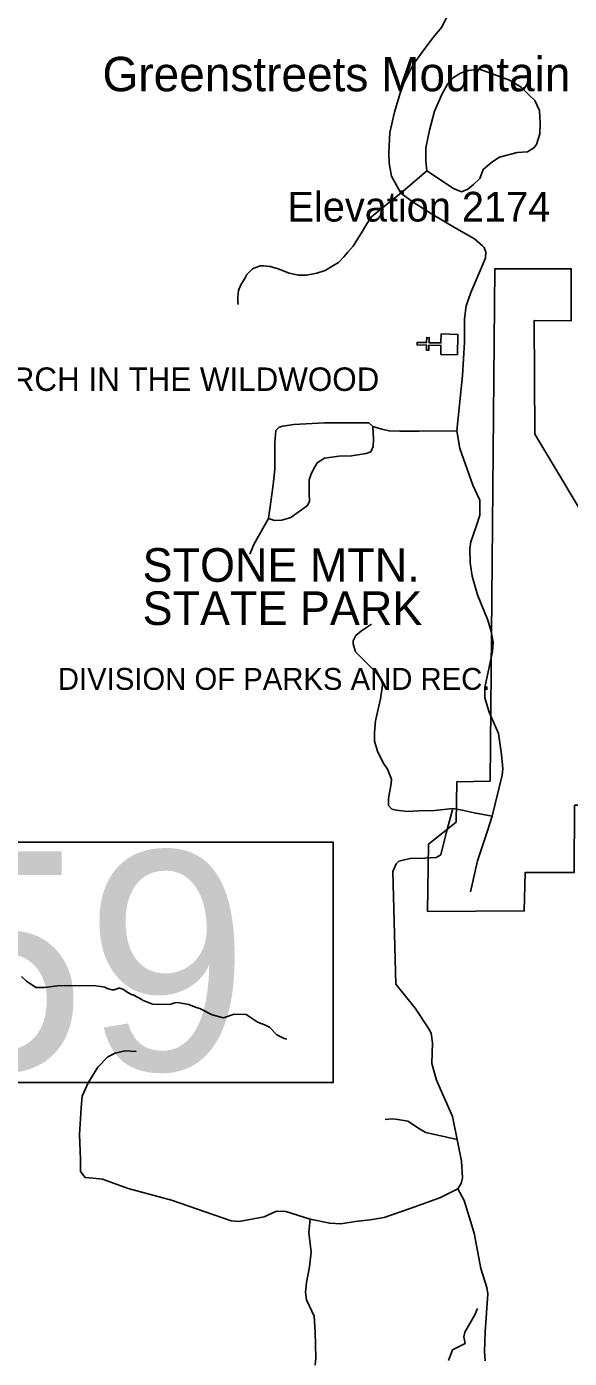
# Model space of a CAD drawing. Extents: x 1248224 to 1454986, y 825081 to 985870.
# Drawn here: x 1385142 to 1388614, y 949582 to 958101 of the extents above; entities that cross this region are included whole.
import ezdxf

# ---------------------------------------------------------------- set-up
doc = ezdxf.new("R2010")
doc.units = 0
for name, color, linetype in [('Exist Boundary Land Use Park State Division NC Parks and Recreation', 7, 'Continuous'), ('Exist Boundary Land Use Park State Division NC Parks and Recreation Label', 7, 'Continuous'), ('Exist Cultural Church CELL', 7, 'Continuous'), ('Exist Cultural Church Label', 7, 'Continuous'), ('Exist Geographical Mountain Summit Elevation Number Label', 7, 'Continuous'), ('Exist Geographical Mountain Summit Label', 7, 'Continuous'), ('Exist Hydrographic Misc Water Feature', 7, 'Continuous'), ('Exist Road Non-System Type 51', 7, 'Continuous'), ('Exist Road Secondary Structure Standard Bridge Number Label', 7, 'Continuous')]:
    doc.layers.add(name, color=color, linetype=linetype)

msp = doc.modelspace()

# ---------------------------------------------------------------- linework, layer by layer
at = {"layer": 'Exist Boundary Land Use Park State Division NC Parks and Recreation'}
msp.add_lwpolyline([(1388647.4, 953121.1), (1388644.3, 952690.1), (1388330.4, 952689.1), (1388325.3, 952444.2), (1387706.3, 952440.2), (1387713.2, 952872.1), (1387889.3, 953013.1), (1387894.2, 953270.1), (1388106.3, 953275.1), (1388136.3, 956551.2), (1388626.2, 956552.2), (1388624.3, 956219.2), (1388388.3, 956221.2), (1388393.2, 955494.2), (1388792.3, 954828.2), (1389219.4, 954831.2), (1389213.2, 953121.1), (1388647.4, 953121.1)], dxfattribs=at)
at = {"layer": 'Exist Cultural Church CELL'}
msp.add_lwpolyline([(1387790.7, 956004.2), (1387792, 956061.1), (1387715.8, 956062.9), (1387715.1, 956030.9), (1387699.1, 956031.3), (1387699.9, 956063.3), (1387639.7, 956064.8), (1387640.1, 956080.8), (1387700.3, 956079.3), (1387701, 956111.3), (1387717, 956110.9), (1387716.2, 956079), (1387792.3, 956077.1), (1387793.9, 956134.7), (1387900.3, 956132.1), (1387897.1, 956001.5)], close=True, dxfattribs=at)
at = {"layer": 'Exist Hydrographic Misc Water Feature'}
for points in [[(1386805.6, 951625.1), (1386789.6, 951627.5), (1386742.2, 951652.7), (1386695.4, 951699.9), (1386679.6, 951710.3), (1386647.9, 951723), (1386639.9, 951723.2), (1386616.2, 951735.8), (1386545.3, 951781.7), (1386469.3, 951783.5), (1386400.8, 951761.3), (1386329.1, 951779), (1386250.2, 951820.9), (1386226.3, 951825.6), (1386178.8, 951846.8), (1386107.1, 951858.6), (1386091.1, 951856.9), (1386058.8, 951845.8), (1385946.8, 951848.5), (1385883.5, 951874.2), (1385879.9, 951878.6), (1385824.2, 951907.6), (1385816.2, 951907.8), (1385784.6, 951924.6), (1385761, 951941.2), (1385737.3, 951949.8), (1385729.3, 951950), (1385705, 951938.6), (1385689, 951938.9), (1385657.2, 951947.8), (1385641.4, 951956.2), (1385617.5, 951960.8), (1385585.6, 951965.6), (1385529.6, 951966.9), (1385481.6, 951964.2), (1385414.9, 951966.5), (1385340.1, 951964.8), (1385257.2, 951953.7), (1385201.3, 951955.1), (1385142.2, 951994.6), (1385109, 952025.5)], [(1388026.2, 949900.4), (1388009.1, 949860.8), (1387944.5, 949750.4), (1387939.7, 949720.5), (1387946.8, 949678.4), (1387865.7, 949636.3), (1387840.1, 949569)]]:
    msp.add_lwpolyline(points, dxfattribs=at)
at = {"layer": 'Exist Road Non-System Type 51'}
for points in [[(1387536, 957035.5), (1387476, 957144.9), (1387461, 957227.5), (1387459.1, 957293.3), (1387464.8, 957422.9), (1387494.8, 957554.4), (1387543.6, 957717.9), (1387613, 957853.7), (1387671.2, 957938.3), (1387740.2, 958029.6), (1387797, 958098), (1387830.7, 958163.7), (1387866.4, 958244.5), (1387885.2, 958291.5), (1387931.9, 958331.4), (1388011.7, 958374.1), (1388048.8, 958400.4), (1388066.7, 958432.7), (1388059.6, 958484.2), (1388033, 958530.3)], [(1387703, 957178.3), (1387695.5, 957242.2), (1387695.5, 957324.8), (1387718.1, 957439.4), (1387750, 957559.7), (1387798.8, 957666.8), (1387834.4, 957732.5), (1387866.4, 957770.1), (1387917, 957803.9), (1387967.7, 957820.8), (1388039.1, 957828.3), (1388230.6, 957758.8), (1388305.6, 957713.7), (1388350.7, 957668.6), (1388392, 957627.3), (1388422, 957563.4), (1388427.7, 957480.8), (1388423.9, 957415), (1388403.3, 957347.4), (1388386.4, 957324.8), (1388346.9, 957300.4), (1388279.4, 957294.8), (1388166.7, 957264.7), (1388117.9, 957232.8), (1388061.6, 957187.7), (1388040.9, 957129.5), (1387999.6, 957090), (1387964, 957061.8), (1387922.7, 957044.9), (1387872, 957065.6), (1387703, 957178.3)], [(1387536, 957035.5), (1387703, 957178.3)], [(1386495.3, 956323.3), (1386492.7, 956338.6), (1386492.7, 956369.3), (1386497.8, 956412.8), (1386513.2, 956448.5), (1386538.7, 956489.4), (1386551.5, 956515), (1386587.2, 956550.8), (1386607.7, 956561), (1386635.8, 956571.2), (1386656.2, 956571.2), (1386699.6, 956566.1), (1386750.7, 956550.8), (1386822.2, 956522.7), (1386881, 956509.9), (1386932, 956509.9), (1386998.4, 956522.7), (1387052.1, 956540.6), (1387100.6, 956571.2), (1387136.4, 956591.7), (1387172.1, 956627.5), (1387197.7, 956658.1), (1387230.9, 956696.5), (1387253.8, 956734.8), (1387284.5, 956780.8), (1387317.7, 956839.6), (1387348.3, 956883), (1387419.9, 956944.4), (1387536, 957035.5)], [(1387536, 957035.5), (1387614, 956977.6), (1387731.4, 956903.5), (1387879.6, 956816.6), (1388007.3, 956742.5), (1388058.4, 956699), (1388068.6, 956688.8), (1388078.8, 956658.1), (1388076.2, 956622.3), (1388058.4, 956573.8), (1387984.3, 956400), (1387953.6, 956315.6), (1387943.4, 956231.3), (1387943.4, 956083.1), (1387930.7, 955868.4), (1387894.9, 955514.6)], [(1387356, 955542.8), (1387330.4, 955565.8), (1387241, 955565.8), (1387046.9, 955565.8), (1386850.3, 955555.5), (1386781.3, 955545.3), (1386758.3, 955537.6), (1386735.3, 955517.2), (1386730.2, 955440.5), (1386730.2, 955269.3), (1386720, 955169.6), (1386689.4, 954954.9)], [(1386689.4, 954954.9), (1386727.7, 954942.1), (1386773.6, 954944.7), (1386832.4, 954960), (1386870.7, 954988.1), (1386939.7, 955036.7), (1386952.4, 955064.8), (1386949.9, 955115.9), (1386949.9, 955202.8), (1386960.1, 955233.5), (1386975.4, 955266.7), (1387001, 955310.2), (1387046.9, 955340.8), (1387138.9, 955353.6), (1387220.6, 955356.2), (1387313.1, 955370), (1387343.7, 955380.2), (1387358.5, 955415), (1387361.1, 955461), (1387356, 955542.8)], [(1387894.9, 955514.6), (1387652.2, 955512.1), (1387529.6, 955512.1), (1387460.7, 955514.6), (1387414.7, 955524.9), (1387356, 955542.8)], [(1387894.9, 955514.6), (1387912.7, 955402.2), (1387997, 955167), (1388040.3, 955071.2), (1388040.3, 955027.7), (1388040.3, 954976.6), (1388019.9, 954910.1), (1387984.1, 954805.3), (1387976.5, 954761.9), (1387979, 954669.9), (1387991.8, 954585.5), (1388025, 954465.4), (1388091.4, 954304.4), (1388114, 954231.5), (1388126.7, 954162.4), (1388121.6, 954103.7), (1388073.1, 953873.6), (1388073.1, 953807.2), (1388101.2, 953715.2), (1388159.9, 953579.7), (1388180.3, 953445.6), (1388188, 953353.6), (1388182.8, 953312.7), (1388119, 953049.4)], [(1386689.4, 954954.9), (1386598.1, 954792.6), (1386568.9, 954725.5)], [(1388119, 953049.4), (1388004.1, 953072.4), (1387928.6, 953089.4), (1387868.7, 953098.6), (1387751.2, 953087), (1387651.6, 953085.2), (1387577.5, 953080.1), (1387508.6, 953087.8), (1387477.9, 953095.4), (1387457.5, 953118.4), (1387457.5, 953164.4), (1387472.8, 953259), (1387475.4, 953287.1), (1387449.8, 953351), (1387421.7, 953391.9), (1387386, 953466), (1387368.1, 953529.9), (1387368.1, 953586.2), (1387373.2, 953660.3), (1387406.4, 953800.9), (1387419.2, 953887.8), (1387414.1, 953923.5), (1387375.8, 953972.1), (1387245.5, 954102.4), (1387230.8, 954151.7), (1387230.8, 954172.1), (1387248.7, 954205.4), (1387284.4, 954236), (1387348.3, 954279.5)], [(1387896.5, 950981.5), (1387866.6, 951129), (1387762.9, 951361.8), (1387733, 951468.8), (1387737.6, 951600.2), (1387730.7, 951662.4), (1387710, 951697), (1387627, 951821.5), (1387502.7, 951975.9), (1387484.3, 952695.6), (1387505.1, 952746.3), (1387523.5, 952762.5), (1387594.9, 952778.6), (1387689.3, 952780.9), (1387760.7, 952785.5), (1387790.7, 952804), (1387825.2, 952942.3), (1387868.7, 953098.6)], [(1388119, 953049.4), (1388088.4, 952950.3), (1388027.1, 952763.8), (1387981.1, 952567)], [(1386954.8, 950472.6), (1386799.1, 950520.9), (1386739.8, 950524.6), (1386661.9, 950487.5), (1386502.5, 950457.8), (1386450.6, 950461.5), (1386068.8, 950595.1), (1385790.8, 950669.3), (1385627.7, 950728.6), (1385568.4, 950736), (1385516.5, 950739.8), (1385486.8, 950776.9), (1385486.8, 950854.8), (1385479.4, 951014.3), (1385490.5, 951184.9), (1385497.9, 951259.1), (1385535, 951344.5), (1385598, 951444.6), (1385661, 951511.4), (1385709.2, 951533.7), (1385772.2, 951548.5), (1385842.7, 951544.8)], [(1387435.9, 951110.5), (1387479.6, 951115.1), (1387516.5, 951110.5), (1387581, 951099), (1387661.6, 951046), (1387696.1, 951027.6), (1387896.5, 950981.5)], [(1387896.5, 950981.5), (1387924.2, 950843.4), (1387931.1, 950737.4), (1387921.9, 950700.5), (1387901.2, 950665.9)], [(1387901.2, 950665.9), (1387785.1, 950609.9), (1387588.7, 950539.4), (1387429.3, 950483.8), (1387340.3, 950468.9), (1387243.9, 950457.8), (1387151.2, 950443), (1387080.8, 950446.7), (1386954.8, 950472.6)], [(1387901.2, 950665.9), (1387940.8, 950591.4), (1388003.9, 950383.6), (1388048.3, 950157.3), (1388085.4, 950034.9), (1388092.8, 949994.1), (1388074.3, 949752.9), (1388070.6, 949623.1), (1388074.3, 949567.4)], [(1386954.8, 950472.6), (1386947.4, 950387.3), (1386962.2, 950261.2), (1386951.1, 950168.4), (1386932.5, 950068.3), (1386925.1, 950005.2), (1386932.5, 949957), (1386980.7, 949853.1), (1386988.1, 949752.9), (1386991.8, 949586), (1386988.1, 949537.8)]]:
    msp.add_lwpolyline(points, dxfattribs=at)
at = {"layer": 'Exist Road Secondary Structure Standard Bridge Number Label'}
msp.add_lwpolyline([(1383387.8, 952883.3), (1387103.7, 952883.3), (1387103.7, 951346.8), (1383387.8, 951346.8)], close=True, dxfattribs=at)

# ---------------------------------------------------------------- texts
at = {"layer": 'Exist Boundary Land Use Park State Division NC Parks and Recreation Label'}
for s, height, p in [('STONE MTN.', 215, (1385883.8, 954549.6)), ('STATE PARK', 215, (1385883.8, 954273.4)), ('DIVISION OF PARKS AND REC.', 140, (1385341.9, 953858.4))]:
    msp.add_text(s, height=height, dxfattribs=at).set_placement(p)
at = {"layer": 'Exist Cultural Church Label'}
msp.add_text('CHURCH IN THE WILDWOOD', height=150, dxfattribs=at).set_placement((1384612.3, 955770.6))
at = {"layer": 'Exist Geographical Mountain Summit Elevation Number Label'}
msp.add_text('Elevation 2174', height=190, dxfattribs=at).set_placement((1386810.6, 956853.9))
at = {"layer": 'Exist Geographical Mountain Summit Label'}
msp.add_text('Greenstreets Mountain', height=220, dxfattribs=at).set_placement((1385627.6, 957687.3))
at = {"layer": 'Exist Road Secondary Structure Standard Bridge Number Label'}
msp.add_text('159', height=1400, dxfattribs=at).set_placement((1383438, 951425.9))

doc.saveas('drawing.dxf')
